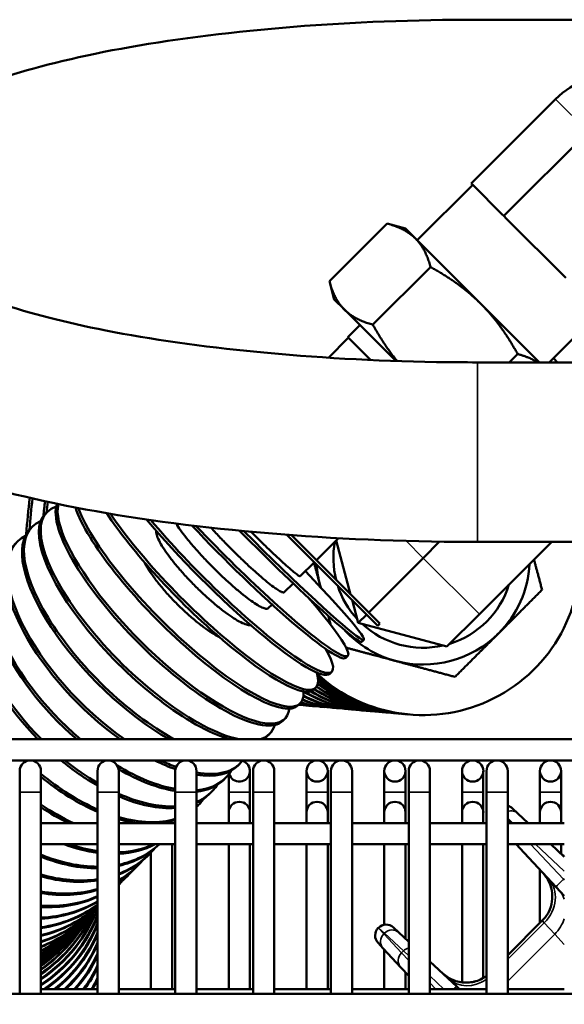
# Model space of a CAD drawing. Header units: inches. Extents: x 1 to 271, y 5 to 171.
# Tile 304 of 334: x 142.8 to 145.83, y 143.33 to 148.81. Entities that reach past the tile are written whole.
import ezdxf

# ---------------------------------------------------------------- set-up
doc = ezdxf.new("R2010")
doc.units = ezdxf.units.IN
doc.header["$LTSCALE"] = 8
doc.header["$MEASUREMENT"] = 0
for name, color, linetype, lineweight in [('Dimension (ANSI)', 7, 'Continuous', 25), ('Visible (ANSI)', 7, 'Continuous', 50), ('Visible Narrow (ANSI)', 7, 'Continuous', 35)]:
    doc.layers.add(name, color=color, linetype=linetype, lineweight=lineweight)
doc.styles.add('Dimension Text', font='tahoma.ttf')
doc.dimstyles.new('Dual Dimension', dxfattribs={"dimscale": 8, "dimtxt": 0.12, "dimasz": 0.098425, "dimexe": 0.125, "dimexo": 0.0625, "dimgap": 0.031496, "dimtad": 0, "dimtih": 1, "dimtoh": 1, "dimrnd": 1e-08, "dimzin": 4, "dimdsep": 46, "dimtxsty": 'Dimension Text', "dimcen": 0.09, "dimdle": 0.393701, "dimclrd": 256, "dimclre": 256, "dimclrt": 256, "dimadec": 0, "dimazin": 1, "dimtfac": 1, "dimtofl": 0, "dimtmove": 0, "dimatfit": 3, "dimfxl": 1, "dimtolj": 1, "dimtzin": 4, "dimlwd": -1, "dimlwe": -1, "dimarcsym": 0})

# ---------------------------------------------------------------- blocks, each defined once
blk = doc.blocks.new('*D10')
at = {"layer": 'Defpoints', "color": 0, "transparency": 16777216}
for p in [(179.2848, 157.7079), (123.1798, 140.6812), (179.2848, 140.6812)]:
    blk.add_point(p, dxfattribs=at)
at = {"layer": 'Dimension (ANSI)', "transparency": 16777216}
for p, q in [((123.1798, 141.1812), (123.1798, 158.7079)), ((179.2848, 141.1812), (179.2848, 158.7079)), ((123.9672, 157.7079), (146.443, 157.7079)), ((178.4974, 157.7079), (156.0215, 157.7079))]:
    blk.add_line(p, q, dxfattribs=at)
for points in [[(123.9672, 157.8392), (123.9672, 157.5767), (123.1798, 157.7079)], [(178.4974, 157.8392), (178.4974, 157.5767), (179.2848, 157.7079)]]:
    blk.add_solid(points, dxfattribs=at)
at = {"layer": 'Dimension (ANSI)', "transparency": 16777216, "insert": (151.2323, 157.7079), "char_height": 0.96, "attachment_point": 5, "style": 'Dimension Text'}
blk.add_mtext('\\A1;{\\H3.0x;(}\\S56.11^ 1425.1 mm;{\\H3.0x;)}', dxfattribs=at)

msp = doc.modelspace()

# ---------------------------------------------------------------- linework, layer by layer
at = {"layer": 'Visible (ANSI)'}
for p, q in [((148.0654, 148.8096), (145.3454, 148.8096)), ((145.7795, 148.3666), (145.31, 147.897)), ((145.9601, 148.1859), (145.4906, 147.7164)), ((145.318, 147.889), (145.31, 147.897)), ((145.0094, 147.581), (145.3177, 147.8893)), ((145.318, 147.889), (145.4826, 147.7244)), ((145.4906, 147.7164), (145.4826, 147.7244)), ((145.5067, 147.7003), (145.4906, 147.7164)), ((145.5067, 147.7003), (145.8359, 147.3711)), ((144.5199, 147.3535), (144.8409, 147.6745)), ((144.9433, 147.6471), (144.8409, 147.6745)), ((144.9995, 147.5909), (144.9433, 147.6471)), ((145.363, 147.2274), (144.9995, 147.5909)), ((144.7622, 147.1112), (145.0832, 147.4322)), ((144.5473, 147.2511), (144.5199, 147.3535)), ((144.5473, 147.2511), (144.6036, 147.1949)), ((144.6036, 147.1949), (144.8895, 146.909)), ((145.6891, 146.9013), (145.363, 147.2274)), ((145.7439, 146.9013), (146.0248, 147.1822)), ((144.6898, 147.1086), (144.6219, 147.0408)), ((144.5148, 146.9271), (144.6252, 147.0375)), ((144.7481, 146.9146), (144.6219, 147.0408)), ((145.5214, 146.9013), (145.5678, 146.9477)), ((145.7895, 146.9013), (145.7667, 146.9241)), ((145.3454, 146.9013), (149.2141, 146.9013)), ((142.9387, 146.0581), (142.9493, 146.0687)), ((142.8555, 145.9749), (142.8659, 145.9853)), ((144.7901, 145.4346), (144.2839, 145.9408)), ((144.8014, 145.446), (144.3084, 145.939)), ((144.4479, 145.7995), (144.5705, 145.9222)), ((144.5578, 145.9095), (144.6383, 145.609)), ((145.1334, 145.9028), (145.0422, 145.8116)), ((145.3454, 145.9013), (149.2141, 145.9013)), ((145.7577, 145.9013), (145.3551, 145.4987)), ((144.739, 145.5084), (145.0422, 145.8116)), ((144.3583, 145.71), (144.4365, 145.7882)), ((144.269, 145.6206), (144.3187, 145.6703)), ((144.18, 145.5317), (144.2011, 145.5528)), ((144.6466, 145.5781), (144.6809, 145.4503)), ((144.6809, 145.4503), (144.7277, 145.4971)), ((145.1744, 145.318), (145.3551, 145.4987)), ((144.6809, 145.4503), (145.1744, 145.318)), ((144.7901, 145.4346), (144.8014, 145.446)), ((144.7006, 145.3451), (144.7119, 145.3564)), ((144.6112, 145.2558), (144.6225, 145.2671)), ((144.5224, 145.1669), (144.5336, 145.1781)), ((144.4342, 145.0788), (144.4453, 145.0899)), ((144.347, 144.9915), (144.3579, 145.0025)), ((144.4157, 144.9881), (144.4059, 144.9889)), ((144.4945, 144.9812), (144.4854, 144.982)), ((144.5679, 144.9747), (144.5594, 144.9755)), ((144.6354, 144.9688), (144.6277, 144.9695)), ((144.6971, 144.9634), (144.6901, 144.964)), ((144.7528, 144.9586), (144.7465, 144.9591)), ((144.8022, 144.9542), (144.7967, 144.9547)), ((144.8453, 144.9505), (144.8405, 144.9509)), ((144.882, 144.9473), (144.878, 144.9476)), ((144.9121, 144.9446), (144.9089, 144.9449)), ((144.9356, 144.9426), (144.9332, 144.9428)), ((144.9524, 144.9411), (144.9508, 144.9412)), ((144.9625, 144.9402), (144.9617, 144.9403)), ((144.2609, 144.9054), (144.2717, 144.9162)), ((144.1761, 144.8207), (144.1867, 144.8313)), ((150.7916, 144.8023), (130.6702, 144.8023)), ((150.7916, 144.6842), (130.6702, 144.6842)), ((144.0116, 144.6561), (144.0217, 144.6663)), ((142.7962, 144.6252), (142.7962, 144.5071)), ((142.9143, 144.5071), (142.9143, 144.6252)), ((143.2293, 144.6252), (143.2293, 144.5071)), ((143.3474, 144.5071), (143.3474, 144.6252)), ((143.6624, 144.6252), (143.6624, 144.5071)), ((143.7805, 144.5071), (143.7805, 144.6252)), ((143.9597, 144.6067), (143.9597, 144.5071)), ((144.0778, 144.5071), (144.0778, 144.6252)), ((144.0954, 144.6252), (144.0954, 144.5071)), ((144.2135, 144.5071), (144.2135, 144.6252)), ((144.3928, 144.6252), (144.3928, 144.5071)), ((144.5109, 144.5071), (144.5109, 144.6252)), ((144.5285, 144.6252), (144.5285, 144.5071)), ((144.6466, 144.5071), (144.6466, 144.6252)), ((144.8258, 144.6252), (144.8258, 144.5071)), ((144.944, 144.5071), (144.944, 144.6252)), ((144.9616, 144.6252), (144.9616, 144.5071)), ((145.0797, 144.5071), (145.0797, 144.6252)), ((145.2589, 144.6252), (145.2589, 144.5071)), ((145.377, 144.5071), (145.377, 144.6252)), ((145.3946, 144.6252), (145.3946, 144.5071)), ((145.5128, 144.5071), (145.5128, 144.6252)), ((145.692, 144.6252), (145.692, 144.5071)), ((145.8101, 144.5071), (145.8101, 144.6252)), ((143.9322, 144.5767), (143.9421, 144.5866)), ((142.7962, 144.5071), (142.7962, 143.385)), ((142.9143, 144.5071), (142.9143, 143.385)), ((143.2293, 144.5071), (143.2293, 143.385)), ((143.3474, 144.5071), (143.3474, 143.385)), ((143.6624, 144.5071), (143.6624, 143.385)), ((143.7805, 144.5071), (143.7805, 143.385)), ((143.855, 144.4996), (143.8646, 144.5092)), ((143.9597, 144.5071), (143.9597, 144.3947)), ((144.0778, 144.5071), (144.0778, 144.3947)), ((144.0954, 144.5071), (144.0954, 143.385)), ((144.2135, 144.5071), (144.2135, 143.385)), ((144.3928, 144.5071), (144.3928, 144.3947)), ((144.5109, 144.5071), (144.5109, 144.3947)), ((144.5285, 144.5071), (144.5285, 143.385)), ((144.6466, 144.5071), (144.6466, 143.385)), ((144.8258, 144.5071), (144.8258, 144.3947)), ((144.944, 144.5071), (144.944, 144.3947)), ((144.9616, 144.5071), (144.9616, 143.385)), ((145.0797, 144.5071), (145.0797, 143.385)), ((145.2589, 144.5071), (145.2589, 144.3947)), ((145.377, 144.5071), (145.377, 144.3947)), ((145.3946, 144.5071), (145.3946, 143.385)), ((145.5128, 144.5071), (145.5128, 143.385)), ((145.692, 144.5071), (145.692, 144.3947)), ((145.8101, 144.5071), (145.8101, 144.3947)), ((143.7805, 144.425), (143.7895, 144.4341)), ((143.9597, 144.3947), (143.9597, 144.3356)), ((144.0778, 144.3356), (144.0778, 144.3947)), ((144.3928, 144.3947), (144.3928, 144.3356)), ((144.5109, 144.3356), (144.5109, 144.3947)), ((144.8258, 144.3947), (144.8258, 144.3356)), ((144.944, 144.3356), (144.944, 144.3947)), ((145.2589, 144.3947), (145.2589, 144.3356)), ((145.377, 144.3356), (145.377, 144.3947)), ((145.5396, 144.4169), (145.57, 144.3885)), ((145.6267, 144.3356), (145.57, 144.3885)), ((145.692, 144.3947), (145.692, 144.3356)), ((145.8101, 144.3356), (145.8101, 144.3947)), ((142.9143, 144.3356), (143.2293, 144.3356)), ((143.3474, 144.3356), (143.6624, 144.3356)), ((143.7805, 144.3356), (144.0954, 144.3356)), ((144.2135, 144.3356), (144.5285, 144.3356)), ((144.6466, 144.3356), (144.9616, 144.3356)), ((145.0797, 144.3356), (145.3946, 144.3356)), ((145.5128, 144.3356), (145.8277, 144.3356)), ((142.9143, 144.2175), (143.2293, 144.2175)), ((143.3474, 144.2175), (143.6624, 144.2175)), ((143.5266, 144.1715), (143.5266, 143.4104)), ((143.5722, 144.2167), (143.573, 144.2175)), ((143.6447, 144.2175), (143.6447, 143.4104)), ((143.7805, 144.2175), (144.0954, 144.2175)), ((143.9597, 144.2175), (143.9597, 143.4104)), ((144.0778, 144.2175), (144.0778, 143.4104)), ((144.2135, 144.2175), (144.5285, 144.2175)), ((144.3928, 144.2175), (144.3928, 143.4104)), ((144.5109, 144.2175), (144.5109, 143.4104)), ((144.6466, 144.2175), (144.9616, 144.2175)), ((144.8258, 144.2175), (144.8258, 143.7693)), ((144.944, 144.2175), (144.944, 143.6912)), ((145.0797, 144.2175), (145.3946, 144.2175)), ((145.2589, 144.2175), (145.2589, 143.4479)), ((145.377, 144.2175), (145.377, 143.4725)), ((145.5128, 144.2175), (145.8277, 144.2175)), ((145.5594, 144.2175), (145.5806, 144.1948)), ((145.7826, 143.9782), (145.5806, 144.1948)), ((145.7534, 144.2175), (145.8277, 144.1482)), ((145.8101, 144.2175), (145.8101, 144.1646)), ((143.5088, 144.1534), (143.5166, 144.1612)), ((143.4488, 144.0933), (143.4562, 144.1007)), ((145.692, 144.0753), (145.692, 143.7787)), ((143.3922, 144.0367), (143.3991, 144.0437)), ((145.7826, 143.9782), (145.8277, 143.9298)), ((143.203, 143.8475), (143.208, 143.8525)), ((143.1656, 143.8101), (143.17, 143.8146)), ((145.7054, 143.7921), (145.5128, 143.5995)), ((143.1034, 143.7479), (143.1068, 143.7513)), ((143.1324, 143.7769), (143.1363, 143.7808)), ((144.7933, 143.7526), (144.7921, 143.7514)), ((144.8766, 143.754), (144.9071, 143.7256)), ((143.0314, 143.6759), (143.0325, 143.6771)), ((143.0427, 143.6873), (143.0444, 143.689)), ((143.0585, 143.7031), (143.0608, 143.7053)), ((143.0788, 143.7233), (143.0816, 143.7261)), ((144.9616, 143.6748), (144.9071, 143.7256)), ((143.0246, 143.6691), (143.0252, 143.6697)), ((144.8191, 143.6376), (144.7907, 143.6681)), ((144.8191, 143.6376), (144.9177, 143.5318)), ((144.8258, 143.6304), (144.8258, 143.4104)), ((145.0797, 143.5647), (145.2294, 143.425)), ((144.9616, 143.4848), (144.9177, 143.5318)), ((144.944, 143.5037), (144.944, 143.4104)), ((143.2293, 143.4104), (142.9143, 143.4104)), ((143.6624, 143.4104), (143.3474, 143.4104)), ((144.0954, 143.4104), (143.7805, 143.4104)), ((144.5285, 143.4104), (144.2135, 143.4104)), ((144.9616, 143.4104), (144.6466, 143.4104)), ((145.3946, 143.4104), (145.0797, 143.4104)), ((145.2451, 143.4104), (145.2294, 143.425)), ((145.8277, 143.4104), (145.5128, 143.4104)), ((150.8541, 143.385), (130.6702, 143.385))]:
    msp.add_line(p, q, dxfattribs=at)
for centre in [(144.4518, 144.6252), (144.8849, 144.6252), (145.318, 144.6252), (145.751, 144.6252)]:
    msp.add_circle(centre, 0.0591, dxfattribs=at)
for centre, radius, start, end in [((146.1408, 148.0053), 0.511, 45, 135), ((145.0422, 145.8116), 0.875, 227.5599, 5.8842), ((145.0422, 145.8116), 0.5, 169.5726, 194.0464), ((145.0422, 145.8116), 0.5935, 181.0772, 181.2597), ((145.0422, 145.8116), 0.5935, 183.5418, 195), ((145.0422, 145.8116), 0.5935, 315, 356.7913), ((145.0422, 145.8116), 0.5935, 195, 195.9879), ((145.0422, 145.8116), 0.5, 197.8211, 222.7485), ((145.0422, 145.8116), 0.5, 287.2515, 342.7485), ((145.0422, 145.8116), 0.5, 227.2515, 282.7485), ((145.0422, 145.8116), 0.5935, 222.7725, 255), ((145.0422, 145.8116), 0.5935, 255, 315), ((142.8553, 144.6252), 0.0591, 0, 180), ((143.2883, 144.6252), 0.0591, 0, 180), ((143.7214, 144.6252), 0.0591, 0, 180), ((144.0188, 144.6252), 0.0591, 195.3998, 73.5554), ((144.1545, 144.6252), 0.0591, 0, 180), ((144.5876, 144.6252), 0.0591, 0, 180), ((145.0206, 144.6252), 0.0591, 0, 180), ((145.4537, 144.6252), 0.0591, 0, 180), ((144.0188, 144.3947), 0.0591, 0, 180), ((144.4518, 144.3947), 0.0591, 0, 180), ((144.8849, 144.3947), 0.0591, 0, 180), ((145.318, 144.3947), 0.0591, 0, 180), ((145.751, 144.3947), 0.0591, 0, 180), ((145.4986, 144.373), 0.06, 47, 76.3858), ((144.8346, 143.709), 0.06, 135, 223), ((144.8357, 143.7101), 0.06, 47, 135), ((142.4036, 144.2856), 0.875, 305.7103, 315.1051)]:
    msp.add_arc(centre, radius, start, end, dxfattribs=at)
for centre, major_axis, ratio, start_param, end_param in [((143.056, 145.9854), (0.0763, 0.8717), 0.250653, 1.406656, 1.639006), ((143.0714, 145.984), (0.0763, 0.8717), 0.250653, 1.409143, 1.60966), ((143.568, 145.45), (-0.6187, 0.6187), 0.347305, 6.096804, 8.941122), ((143.1843, 145.9741), (0.0763, 0.8717), 0.299363, 1.420021, 1.514828), ((143.1995, 145.9728), (0.0763, 0.8717), 0.299363, 1.422237, 1.491162), ((143.6422, 145.5242), (-0.6187, 0.6187), 0.299363, 0.130719, 3.141593), ((143.653, 145.5349), (-0.6187, 0.6187), 0.299363, 0.174794, 3.364754), ((143.7283, 145.6103), (0.6187, -0.6187), 0.250653, 3.607958, 6.283185), ((143.7392, 145.6212), (0.6187, -0.6187), 0.250653, 3.640942, 6.559527), ((143.5574, 145.4394), (-0.6187, 0.6187), 0.347305, 0, 2.572967), ((143.8155, 145.6975), (0.6187, -0.6187), 0.201299, 3.89913, 6.283185), ((143.8266, 145.7086), (0.6187, -0.6187), 0.201299, 3.927152, 6.644155), ((143.4846, 145.3666), (-0.6187, 0.6187), 0.394356, 6.123914, 8.491382), ((143.9037, 145.7857), (0.6187, -0.6187), 0.151428, 4.167476, 6.283185), ((143.9149, 145.7969), (0.6187, -0.6187), 0.151428, 4.192563, 6.803247), ((143.9925, 145.8745), (0.6187, -0.6187), 0.101168, 4.420337, 6.283185), ((144.0038, 145.8858), (0.6187, -0.6187), 0.101168, 4.443569, 7.263949), ((143.403, 145.285), (-0.6187, 0.6187), 0.440394, 6.144834, 8.234252), ((143.4742, 145.3562), (-0.6187, 0.6187), 0.394356, 0, 2.179326), ((144.0818, 145.9638), (0.6187, -0.6187), 0.050649, 4.661823, 6.283185), ((144.0931, 145.9751), (0.6187, -0.6187), 0.050649, 4.683954, 7.411071), ((143.3929, 145.2748), (-0.6187, 0.6187), 0.440394, 0, 1.929837), ((143.3135, 145.1955), (-0.6187, 0.6187), 0.485302, 0, 1.727458), ((143.3234, 145.2053), (-0.6187, 0.6187), 0.485302, 6.16155, 8.028283), ((143.2459, 145.1279), (-0.6187, 0.6187), 0.528964, 6.175282, 7.85117), ((143.2363, 145.1183), (-0.6187, 0.6187), 0.528964, 0, 1.552551), ((145.0388, 145.8119), (-0.0763, -0.8717), 0.998717, 5.635091, 6.285123), ((145.038, 145.812), (-0.0763, -0.8717), 0.998717, 5.636672, 6.283185), ((145.0287, 145.8128), (-0.0763, -0.8717), 0.994869, 5.650547, 6.288543), ((145.0271, 145.8129), (-0.0763, -0.8717), 0.994869, 5.653507, 6.283185), ((144.9542, 145.8193), (-0.0763, -0.8717), 0.968077, 5.744313, 6.283185), ((144.9582, 145.8189), (-0.0763, -0.8717), 0.968077, 5.739238, 6.299038), ((145.0118, 145.8142), (-0.0763, -0.8717), 0.988468, 5.674493, 6.29199), ((145.0094, 145.8145), (-0.0763, -0.8717), 0.988468, 5.678518, 6.283185), ((144.9883, 145.8163), (-0.0763, -0.8717), 0.97953, 5.704826, 6.295482), ((144.9851, 145.8166), (-0.0763, -0.8717), 0.97953, 5.709564, 6.283185), ((144.7117, 145.8405), (-0.0763, -0.8717), 0.874347, 5.929852, 6.318586), ((144.7664, 145.8357), (-0.0763, -0.8717), 0.897805, 5.861939, 6.283185), ((144.7734, 145.8351), (-0.0763, -0.8717), 0.897805, 5.863046, 6.314351), ((144.8227, 145.8308), (-0.0763, -0.8717), 0.918958, 5.850084, 6.283185), ((144.829, 145.8302), (-0.0763, -0.8717), 0.918958, 5.846033, 6.310309), ((144.8729, 145.8264), (-0.0763, -0.8717), 0.937752, 5.815217, 6.283185), ((144.8785, 145.8259), (-0.0763, -0.8717), 0.937752, 5.809996, 6.306428), ((144.9168, 145.8226), (-0.0763, -0.8717), 0.954139, 5.77996, 6.283185), ((144.9216, 145.8221), (-0.0763, -0.8717), 0.954139, 5.775017, 6.302679), ((144.4077, 145.8671), (-0.0763, -0.8717), 0.758758, 0.027424, 0.055147), ((144.4822, 145.8606), (-0.0763, -0.8717), 0.790776, 6.204307, 6.283185), ((144.4919, 145.8597), (-0.0763, -0.8717), 0.790776, 6.191284, 6.332867), ((144.5617, 145.8536), (-0.0763, -0.8717), 0.820763, 6.107356, 6.283185), ((144.5708, 145.8528), (-0.0763, -0.8717), 0.820763, 6.096084, 6.327796), ((144.6357, 145.8472), (-0.0763, -0.8717), 0.848644, 6.02156, 6.283185), ((144.6441, 145.8464), (-0.0763, -0.8717), 0.848644, 6.010766, 6.323053), ((144.704, 145.8412), (-0.0763, -0.8717), 0.874347, 5.940508, 6.283185), ((143.568, 145.45), (0.6187, -0.6187), 0.347305, 6.098297, 6.469566), ((143.5574, 145.4394), (0.6187, -0.6187), 0.347305, 6.183267, 6.283185), ((143.1615, 145.0435), (0.6187, -0.6187), 0.571268, 4.721804, 4.737043), ((143.1708, 145.0528), (0.6187, -0.6187), 0.571268, 4.736962, 4.742282), ((143.2363, 145.1183), (0.6187, -0.6187), 0.528964, 4.89473, 5.188944), ((143.2459, 145.1279), (0.6187, -0.6187), 0.528964, 4.912338, 5.175225), ((143.3135, 145.1955), (0.6187, -0.6187), 0.485302, 5.098651, 5.103739), ((143.3234, 145.2053), (0.6187, -0.6187), 0.485302, 5.12042, 5.120946), ((143.3929, 145.2748), (0.6187, -0.6187), 0.440394, 5.36014, 5.538642), ((143.403, 145.285), (0.6187, -0.6187), 0.440394, 5.391928, 5.528097), ((143.403, 145.285), (0.6187, -0.6187), 0.440394, 5.719584, 6.344769), ((143.1708, 145.0528), (0.6187, -0.6187), 0.571268, 4.863242, 5.313609), ((143.3234, 145.2053), (0.6187, -0.6187), 0.485302, 5.186929, 5.679657), ((143.3135, 145.1955), (0.6187, -0.6187), 0.485302, 5.212275, 5.696268), ((143.3929, 145.2748), (0.6187, -0.6187), 0.440394, 5.737807, 6.283185), ((143.3234, 145.2053), (0.6187, -0.6187), 0.485302, 5.891254, 6.404821), ((143.1615, 145.0435), (0.6187, -0.6187), 0.571268, 4.877173, 5.326692), ((143.3135, 145.1955), (0.6187, -0.6187), 0.485302, 5.910674, 6.283185), ((143.2459, 145.1279), (0.6187, -0.6187), 0.528964, 5.344482, 5.836215), ((143.2459, 145.1279), (0.6187, -0.6187), 0.528964, 6.068042, 6.391089), ((143.2363, 145.1183), (0.6187, -0.6187), 0.528964, 6.089568, 6.283185), ((143.2363, 145.1183), (0.6187, -0.6187), 0.528964, 5.35836, 5.853392), ((143.1708, 145.0528), (0.6187, -0.6187), 0.571268, 6.258169, 6.379551), ((143.0983, 144.9802), (0.6187, -0.6187), 0.612106, 5.00532, 5.257445), ((143.0893, 144.9713), (0.6187, -0.6187), 0.612106, 5.018049, 5.231218), ((143.1708, 145.0528), (0.6187, -0.6187), 0.571268, 5.481881, 5.992722), ((143.1615, 145.0435), (0.6187, -0.6187), 0.571268, 5.495356, 5.649398), ((143.1615, 145.0435), (0.6187, -0.6187), 0.571268, 5.878922, 6.010882), ((143.0199, 144.9019), (0.6187, -0.6187), 0.651372, 5.320954, 5.577252), ((143.0285, 144.9105), (0.6187, -0.6187), 0.651372, 5.353207, 5.56515), ((143.0285, 144.9105), (0.6187, -0.6187), 0.651372, 5.736334, 6.058485), ((143.0199, 144.9019), (0.6187, -0.6187), 0.651372, 5.749265, 6.090738), ((142.9616, 144.8436), (0.6187, -0.6187), 0.688967, 5.854845, 6.265597), ((142.9534, 144.8354), (0.6187, -0.6187), 0.688967, 5.867613, 6.283185), ((142.8979, 144.7799), (0.6187, -0.6187), 0.724793, 5.968443, 6.346719), ((142.9616, 144.8436), (0.6187, -0.6187), 0.688967, 5.252665, 5.679901), ((142.9534, 144.8354), (0.6187, -0.6187), 0.688967, 5.263597, 5.691608), ((142.8901, 144.7721), (0.6187, -0.6187), 0.724793, 5.981116, 6.283185), ((142.8374, 144.7194), (0.6187, -0.6187), 0.758758, 6.077794, 6.340601), ((142.8301, 144.712), (0.6187, -0.6187), 0.758758, 6.090445, 6.283185), ((142.7804, 144.6624), (0.6187, -0.6187), 0.790776, 6.183604, 6.335022), ((142.8979, 144.7799), (0.6187, -0.6187), 0.724793, 5.361063, 5.788129), ((142.8901, 144.7721), (0.6187, -0.6187), 0.724793, 5.371267, 5.79948), ((142.7735, 144.6555), (0.6187, -0.6187), 0.790776, 6.196317, 6.283185), ((142.7269, 144.6089), (0.6187, -0.6187), 0.820763, 0.003486, 0.046701), ((142.8374, 144.7194), (0.6187, -0.6187), 0.758758, 5.460644, 5.890322), ((142.8301, 144.712), (0.6187, -0.6187), 0.758758, 5.470184, 5.901348), ((142.7804, 144.6624), (0.6187, -0.6187), 0.790776, 5.552111, 5.986889), ((142.7735, 144.6555), (0.6187, -0.6187), 0.790776, 5.561027, 5.997606), ((142.7269, 144.6089), (0.6187, -0.6187), 0.820763, 5.635997, 6.078165), ((142.7205, 144.6024), (0.6187, -0.6187), 0.820763, 5.644311, 6.088581), ((142.6772, 144.5591), (0.6187, -0.6187), 0.848644, 5.712703, 6.16441), ((142.6712, 144.5532), (0.6187, -0.6187), 0.848644, 5.720423, 6.174521), ((142.6312, 144.5132), (0.6187, -0.6187), 0.874347, 5.782524, 6.245806), ((142.6257, 144.5077), (0.6187, -0.6187), 0.874347, 5.789649, 6.255597), ((142.5892, 144.4712), (0.6187, -0.6187), 0.897805, 5.845671, 6.316467), ((142.4036, 144.1355), (0.875, 0), 0.937752, 5.33565, 5.945855), ((142.4036, 144.1709), (0.875, 0), 0.954139, 5.33565, 5.902288), ((142.4036, 144.13), (0.875, 0), 0.937752, 5.33565, 5.945855), ((142.4036, 144.1757), (0.875, 0), 0.954139, 5.33565, 5.891285), ((142.5843, 144.4662), (0.6187, -0.6187), 0.897805, 5.85219, 6.283185), ((142.4036, 144.2058), (-0.875, 0), 0.968077, 2.194058, 2.688995), ((142.4036, 144.2098), (0.875, 0), 0.968077, 5.33565, 5.820428), ((142.5513, 144.4333), (0.6187, -0.6187), 0.918958, 5.902281, 6.312487), ((142.4036, 144.0893), (0.875, 0), 0.918958, 5.33565, 5.945855), ((142.4036, 144.083), (0.875, 0), 0.918958, 5.33565, 5.945855), ((142.5469, 144.4289), (0.6187, -0.6187), 0.918958, 5.908177, 6.283185), ((142.4036, 144.2344), (-0.875, 0), 0.97953, 2.194058, 2.618278), ((142.4036, 144.2376), (0.875, 0), 0.97953, 5.33565, 5.749464), ((142.5176, 144.3996), (0.6187, -0.6187), 0.937752, 5.95243, 6.308689), ((142.5136, 144.3956), (0.6187, -0.6187), 0.937752, 5.957679, 6.283185), ((142.4036, 144.2568), (-0.875, 0), 0.988468, 2.194058, 2.550198), ((142.4036, 144.2592), (0.875, 0), 0.988468, 5.33565, 5.681377), ((142.4881, 144.37), (0.6187, -0.6187), 0.954139, 5.996143, 6.305042), ((142.4847, 144.3667), (0.6187, -0.6187), 0.954139, 6.000718, 6.283185), ((142.4036, 144.2728), (-0.875, 0), 0.994869, 2.194058, 2.484492), ((142.4629, 144.3449), (0.6187, -0.6187), 0.968077, 6.033404, 6.301519), ((142.4036, 144.2744), (0.875, 0), 0.994869, 5.33565, 5.615585), ((142.4036, 144.0371), (0.875, 0), 0.897805, 5.359558, 5.945855), ((142.4036, 144.0301), (0.875, 0), 0.897805, 5.374292, 5.945855), ((142.46, 144.342), (0.6187, -0.6187), 0.968077, 6.037276, 6.283185), ((142.4421, 144.3241), (0.6187, -0.6187), 0.97953, 6.06417, 6.298097), ((142.4036, 144.2824), (-0.875, 0), 0.998717, 2.194058, 2.419341), ((142.4398, 144.3218), (0.6187, -0.6187), 0.97953, 6.06731, 6.283185), ((142.4036, 144.2832), (0.875, 0), 0.998717, 5.33565, 5.549972), ((142.4257, 144.3077), (0.6187, -0.6187), 0.988468, 6.088379, 6.294755), ((142.424, 144.306), (0.6187, -0.6187), 0.988468, 6.090761, 6.283185), ((142.4138, 144.2958), (0.6187, -0.6187), 0.994869, 6.105965, 6.291474), ((142.4127, 144.2947), (0.6187, -0.6187), 0.994869, 6.107567, 6.283185), ((142.4064, 144.2884), (0.6187, -0.6187), 0.998717, 6.11687, 6.288234), ((142.4036, 143.9792), (0.875, 0), 0.874347, 5.444923, 5.945855), ((142.4036, 143.9715), (0.875, 0), 0.874347, 5.459974, 5.945855), ((142.4059, 144.2879), (0.6187, -0.6187), 0.998717, 6.117675, 6.283185), ((142.4036, 143.9157), (0.875, 0), 0.848644, 5.534866, 5.945855), ((142.4036, 143.9072), (0.875, 0), 0.848644, 5.550309, 5.945855), ((142.4036, 143.8466), (0.875, 0), 0.820763, 5.630391, 5.945855), ((142.4036, 143.8375), (0.875, 0), 0.820763, 5.646317, 5.945855), ((142.4036, 143.7723), (0.875, 0), 0.790776, 5.732773, 5.945855), ((142.4036, 143.7625), (0.875, 0), 0.790776, 5.749297, 5.945855), ((142.4036, 143.6929), (0.875, 0), 0.758758, 5.84368, 5.945855), ((142.4036, 143.6825), (0.875, 0), 0.758758, 5.860957, 5.945855)]:
    msp.add_ellipse(centre, major_axis=major_axis, ratio=ratio, start_param=start_param, end_param=end_param, dxfattribs=at)
for points, knots in [([(145.3454, 149.8096), (144.9658, 149.8096), (144.5863, 149.7947), (143.8606, 149.736), (143.5146, 149.6923), (142.8836, 149.5781), (142.599, 149.5081), (142.1043, 149.3385), (141.894, 149.2433), (141.6217, 149.0346), (141.5364, 148.9525), (141.3967, 148.7328), (141.3454, 148.5887), (141.3454, 148.438)], [4.712389, 4.712389, 4.712389, 4.712389, 5.026548, 5.026548, 5.340708, 5.340708, 5.654867, 5.654867, 5.969026, 5.969026, 6.126106, 6.126106, 6.283185, 6.283185, 6.283185, 6.283185]), ([(145.3454, 148.8096), (144.9974, 148.8096), (144.6494, 148.7961), (143.9926, 148.7438), (143.6835, 148.7053), (143.1445, 148.6102), (142.9121, 148.554), (142.5624, 148.4413), (142.4362, 148.3837), (142.3584, 148.3363), (142.3515, 148.332), (142.3454, 148.3279)], [4.712389, 4.712389, 4.712389, 4.712389, 5.021675, 5.021675, 5.328525, 5.328525, 5.625552, 5.625552, 5.895038, 5.895038, 5.923586, 5.923586, 5.923586, 5.923586]), ([(142.3017, 147.4168), (142.3017, 147.4168), (142.3023, 147.4162), (142.3103, 147.4084), (142.3405, 147.3836), (142.4597, 147.317), (142.5619, 147.2719), (142.8493, 147.1752), (143.0478, 147.1236), (143.5255, 147.0298), (143.8112, 146.9889), (144.4342, 146.928), (144.7732, 146.909), (145.1925, 146.9019), (145.2689, 146.9013), (145.3454, 146.9013)], [6.50686, 6.50686, 6.50686, 6.50686, 6.533984, 6.533984, 6.702624, 6.702624, 6.920088, 6.920088, 7.186384, 7.186384, 7.480438, 7.480438, 7.786041, 7.786041, 7.853982, 7.853982, 7.853982, 7.853982]), ([(141.3454, 147.273), (141.3454, 147.1548), (141.3766, 147.039), (141.4833, 146.8242), (141.5636, 146.7337), (141.8155, 146.5127), (142.0081, 146.4166), (142.469, 146.2403), (142.7416, 146.1662), (143.3524, 146.0433), (143.6901, 145.9951), (144.4042, 145.9271), (144.7804, 145.9073), (145.2214, 145.9017), (145.2834, 145.9013), (145.3454, 145.9013)], [6.283185, 6.283185, 6.283185, 6.283185, 6.406286, 6.406286, 6.559889, 6.559889, 6.860222, 6.860222, 7.174381, 7.174381, 7.48854, 7.48854, 7.8027, 7.8027, 7.853982, 7.853982, 7.853982, 7.853982]), ([(143.6668, 146.0037), (143.6684, 146.0009), (143.6702, 145.998), (143.6798, 145.9829), (143.6892, 145.9693), (143.7088, 145.9426), (143.7208, 145.9271), (143.7475, 145.8945), (143.7621, 145.8773), (143.7905, 145.8452), (143.8068, 145.8272), (143.8407, 145.7912), (143.8584, 145.7731), (143.8747, 145.7567)], [4.7177249, 4.7177249, 4.7177249, 4.7177249, 4.7608893, 4.7608893, 4.9372188, 4.9372188, 5.1135464, 5.1135464, 5.2898739, 5.2898739, 5.4662001, 5.4662001, 5.6425262, 5.6425262, 5.6425262, 5.6425262]), ([(143.8613, 145.9803), (143.8667, 145.9743), (143.8722, 145.9683), (143.892, 145.9467), (143.9086, 145.929), (143.9429, 145.8933), (143.9606, 145.8753), (143.977, 145.8589)], [5.2245027, 5.2245027, 5.2245027, 5.2245027, 5.2898739, 5.2898739, 5.4662001, 5.4662001, 5.6425262, 5.6425262, 5.6425262, 5.6425262]), ([(143.5565, 145.9631), (143.5563, 145.9616), (143.5561, 145.96), (143.5561, 145.9513), (143.558, 145.9425), (143.5644, 145.9238), (143.5696, 145.9123), (143.5834, 145.8865), (143.5921, 145.8723), (143.6106, 145.8445), (143.6221, 145.8284), (143.6478, 145.7947), (143.662, 145.7771), (143.6897, 145.7444), (143.7057, 145.7262), (143.7393, 145.6898), (143.7569, 145.6716), (143.7732, 145.6552)], [4.364453, 4.364453, 4.364453, 4.364453, 4.408228, 4.408228, 4.58456, 4.58456, 4.760889, 4.760889, 4.937219, 4.937219, 5.113546, 5.113546, 5.289874, 5.289874, 5.4662, 5.4662, 5.642526, 5.642526, 5.642526, 5.642526]), ([(144.0837, 145.9577), (144.099, 145.9424), (144.1155, 145.9261), (144.1494, 145.8929), (144.1668, 145.876), (144.1976, 145.8464), (144.214, 145.831), (144.2446, 145.8023), (144.259, 145.7891), (144.2833, 145.7671), (144.2955, 145.7563), (144.3168, 145.738), (144.326, 145.7305), (144.34, 145.7195), (144.3462, 145.715), (144.355, 145.7098), (144.3575, 145.7091), (144.3583, 145.71)], [0.014321, 0.014321, 0.014321, 0.014321, 0.176327, 0.176327, 0.352654, 0.352654, 0.528982, 0.528982, 0.705311, 0.705311, 0.881639, 0.881639, 1.057968, 1.057968, 1.234299, 1.234299, 1.41063, 1.41063, 1.41063, 1.41063]), ([(143.977, 145.8589), (143.9933, 145.8426), (144.0114, 145.8249), (144.0471, 145.7906), (144.0647, 145.774), (144.0962, 145.745), (144.113, 145.73), (144.1446, 145.7023), (144.1596, 145.6897), (144.1851, 145.6689), (144.1979, 145.6588), (144.2208, 145.642), (144.2307, 145.6353), (144.2463, 145.6258), (144.2534, 145.6222), (144.2639, 145.6188), (144.2673, 145.619), (144.269, 145.6206)], [0, 0, 0, 0, 0.176327, 0.176327, 0.352654, 0.352654, 0.528982, 0.528982, 0.705311, 0.705311, 0.881639, 0.881639, 1.057968, 1.057968, 1.234299, 1.234299, 1.41063, 1.41063, 1.41063, 1.41063]), ([(143.4894, 145.7891), (143.4941, 145.7801), (143.4993, 145.7708), (143.5134, 145.7473), (143.5243, 145.7306), (143.549, 145.696), (143.5628, 145.678), (143.5899, 145.6446), (143.6057, 145.6261), (143.6389, 145.5894), (143.6564, 145.5711), (143.6728, 145.5548)], [4.8264508, 4.8264508, 4.8264508, 4.8264508, 4.9372188, 4.9372188, 5.1135464, 5.1135464, 5.2898739, 5.2898739, 5.4662001, 5.4662001, 5.6425262, 5.6425262, 5.6425262, 5.6425262]), ([(143.8747, 145.7567), (143.8911, 145.7403), (143.9092, 145.7227), (143.9452, 145.6888), (143.9632, 145.6725), (143.9953, 145.6441), (144.0125, 145.6295), (144.0451, 145.6028), (144.0607, 145.5908), (144.0873, 145.5711), (144.1009, 145.5617), (144.1252, 145.5464), (144.1359, 145.5405), (144.153, 145.5325), (144.161, 145.5298), (144.1732, 145.5281), (144.1776, 145.5292), (144.18, 145.5317)], [0, 0, 0, 0, 0.176327, 0.176327, 0.352654, 0.352654, 0.528982, 0.528982, 0.705311, 0.705311, 0.881639, 0.881639, 1.057968, 1.057968, 1.234299, 1.234299, 1.41063, 1.41063, 1.41063, 1.41063]), ([(143.7732, 145.6552), (143.7896, 145.6389), (143.8078, 145.6213), (143.8442, 145.5877), (143.8624, 145.5717), (143.8951, 145.544), (143.9127, 145.5297), (143.9464, 145.5041), (143.9625, 145.4926), (143.9903, 145.4741), (144.0045, 145.4654), (144.0303, 145.4515), (144.0419, 145.4464), (144.0605, 145.44), (144.0693, 145.4381), (144.078, 145.4381), (144.0796, 145.4383), (144.0812, 145.4385)], [0, 0, 0, 0, 0.176326, 0.176326, 0.352652, 0.352652, 0.52898, 0.52898, 0.705307, 0.705307, 0.881637, 0.881637, 1.057966, 1.057966, 1.234298, 1.234298, 1.278074, 1.278074, 1.278074, 1.278074]), ([(143.6728, 145.5548), (143.6891, 145.5384), (143.7074, 145.5209), (143.7442, 145.4877), (143.7626, 145.4719), (143.796, 145.4448), (143.814, 145.431), (143.8486, 145.4063), (143.8653, 145.3954), (143.8888, 145.3813), (143.8981, 145.3761), (143.9071, 145.3714)], [0, 0, 0, 0, 0.1763262, 0.1763262, 0.3526523, 0.3526523, 0.5289799, 0.5289799, 0.7053074, 0.7053074, 0.8160754, 0.8160754, 0.8160754, 0.8160754]), ([(145.7054, 143.7921), (145.7197, 143.8063), (145.7317, 143.8231), (145.7498, 143.8591), (145.756, 143.8788), (145.7619, 143.9187), (145.7617, 143.9394), (145.7546, 143.979), (145.7479, 143.9984), (145.7347, 144.0232), (145.7304, 144.0302), (145.7233, 144.0402), (145.7208, 144.0434), (145.7169, 144.0483), (145.7155, 144.0498), (145.7135, 144.0522), (145.7128, 144.053), (145.7118, 144.0541), (145.7114, 144.0545), (145.7109, 144.0551), (145.7107, 144.0553), (145.7104, 144.0556), (145.7104, 144.0556), (145.7102, 144.0558), (145.7102, 144.0558), (145.7101, 144.0559), (145.7101, 144.0559), (145.7101, 144.056), (145.7101, 144.056), (145.7101, 144.056), (145.7101, 144.056), (145.71, 144.056), (145.71, 144.056), (145.71, 144.056), (145.71, 144.056), (145.71, 144.056)], [0, 0, 0, 0, 0.1533906, 0.1533906, 0.3070268, 0.3070268, 0.4608461, 0.4608461, 0.6133733, 0.6133733, 0.6753604, 0.6753604, 0.7068314, 0.7068314, 0.7226303, 0.7226303, 0.7305378, 0.7305378, 0.7344927, 0.7344927, 0.7364702, 0.7364702, 0.737459, 0.737459, 0.7379534, 0.7379534, 0.7382008, 0.7382008, 0.7382319, 0.7382319, 0.7382588, 0.7382588, 0.7382693, 0.7382693, 0.7384524, 0.7384524, 0.7384524, 0.7384524]), ([(145.1516, 143.4976), (145.156, 143.4935), (145.1607, 143.4896), (145.1856, 143.4705), (145.2093, 143.459), (145.2459, 143.4495), (145.2584, 143.4475), (145.2833, 143.4462), (145.2959, 143.4468), (145.3206, 143.4503), (145.3328, 143.4533), (145.3564, 143.4616), (145.3678, 143.467), (145.384, 143.4767), (145.3894, 143.4803), (145.3946, 143.4842)], [0, 0, 0, 0, 0.0461958, 0.0461958, 0.239255, 0.239255, 0.3343694, 0.3343694, 0.4294649, 0.4294649, 0.5245637, 0.5245637, 0.6196596, 0.6196596, 0.6689094, 0.6689094, 0.6689094, 0.6689094]), ([(145.1516, 143.4976), (145.1584, 143.4912), (145.1658, 143.4853), (145.1812, 143.4748), (145.1891, 143.4702), (145.2087, 143.4606), (145.2205, 143.4562), (145.2448, 143.4497), (145.2573, 143.4477), (145.2824, 143.4462), (145.2951, 143.4467), (145.3199, 143.4502), (145.3323, 143.4532), (145.356, 143.4615), (145.3674, 143.4668), (145.3839, 143.4766), (145.3894, 143.4802), (145.3946, 143.4842)], [0, 0, 0, 0, 0.0715288, 0.0715288, 0.141529, 0.141529, 0.237194, 0.237194, 0.3328893, 0.3328893, 0.4285663, 0.4285663, 0.5242458, 0.5242458, 0.6199228, 0.6199228, 0.6699083, 0.6699083, 0.6699083, 0.6699083])]:
    msp.add_open_spline(points, degree=3, knots=knots, dxfattribs=at)
for points, weights in [([(144.9995, 147.5909), (144.9433, 147.6471), (144.8409, 147.6745)], [1, 1.07908713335, 1.08082679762]), ([(145.0832, 147.4322), (145.0558, 147.5347), (144.9995, 147.5909)], [1.08082679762, 1.07908713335, 1]), ([(145.363, 147.2274), (145.2505, 147.3399), (145.0832, 147.4322)], [1, 1.07908713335, 1.08082679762]), ([(144.5199, 147.3535), (144.5473, 147.2511), (144.6036, 147.1949)], [1.08082679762, 1.07908713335, 1]), ([(144.6036, 147.1949), (144.6598, 147.1387), (144.7622, 147.1112)], [1, 1.07908713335, 1.08082679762]), ([(145.5678, 146.9477), (145.4754, 147.115), (145.363, 147.2274)], [1.08082679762, 1.07908713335, 1]), ([(144.7622, 147.1112), (144.826, 146.9955), (144.8971, 146.9087)], [1.08082679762, 1.07962338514, 1.04140782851]), ([(145.6794, 146.9013), (145.634, 146.9299), (145.5678, 146.9477)], [1.04624007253, 1.07970195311, 1.08082679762]), ([(144.4689, 145.658), (144.4519, 145.7213), (144.4345, 145.7862)], [1, 1.03115529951, 1.05030736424]), ([(145.659, 145.8026), (145.6804, 145.7229), (145.7041, 145.6342)], [1.05974180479, 1.07995678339, 1.08082679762]), ([(144.4715, 145.6483), (144.4702, 145.6531), (144.4689, 145.658)], [1.0045828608, 1.00232484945, 1]), ([(145.7041, 145.6342), (145.5743, 145.5044), (145.4618, 145.3919)], [1.08082679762, 1.07908713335, 1]), ([(144.5273, 145.4401), (144.5207, 145.4648), (144.5142, 145.4888)], [1.07117568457, 1.06711345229, 1.06134829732]), ([(145.4618, 145.3919), (145.3494, 145.2795), (145.2195, 145.1496)], [1, 1.07908713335, 1.08082679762]), ([(144.8886, 145.2383), (144.7584, 145.2732), (144.614, 145.3119)], [1, 1.06622986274, 1.07821691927]), ([(145.2195, 145.1496), (145.0422, 145.1972), (144.8886, 145.2383)], [1.08082679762, 1.07908713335, 1])]:
    msp.add_rational_spline(points, weights, degree=2, dxfattribs=at)
msp.add_open_spline([(145.8145, 144.1605), (145.8187, 144.1566), (145.8231, 144.1528), (145.8277, 144.1493)], degree=3, dxfattribs=at)
msp.add_open_spline([(145.8145, 144.1605), (145.8187, 144.1566), (145.8231, 144.1528), (145.8277, 144.1493)], degree=3, dxfattribs=at)
at = {"layer": 'Visible Narrow (ANSI)'}
for p, q in [((145.7795, 148.3666), (145.9601, 148.1859)), ((145.3454, 145.9013), (145.3454, 146.9013)), ((144.947, 145.9068), (145.0422, 145.8116)), ((145.0422, 145.8116), (145.3551, 145.4987)), ((142.9143, 144.5071), (142.7962, 144.5071)), ((143.3474, 144.5071), (143.2293, 144.5071)), ((143.7805, 144.5071), (143.6624, 144.5071)), ((144.0778, 144.5071), (143.9597, 144.5071)), ((144.2135, 144.5071), (144.0954, 144.5071)), ((144.5109, 144.5071), (144.3928, 144.5071)), ((144.6466, 144.5071), (144.5285, 144.5071)), ((144.944, 144.5071), (144.8258, 144.5071)), ((145.0797, 144.5071), (144.9616, 144.5071)), ((145.377, 144.5071), (145.2589, 144.5071)), ((145.5128, 144.5071), (145.3946, 144.5071)), ((145.8101, 144.5071), (145.692, 144.5071)), ((145.5128, 144.3626), (145.5417, 144.3356)), ((145.5286, 144.3356), (145.5128, 144.3526)), ((145.6393, 144.2175), (145.8235, 144.022)), ((145.8277, 144.0666), (145.6675, 144.2175)), ((145.8235, 144.022), (145.8277, 144.0262)), ((145.8277, 144.0175), (145.8235, 144.022)), ((145.7157, 143.7797), (145.7054, 143.7921)), ((144.7921, 143.7514), (144.8231, 143.7184)), ((144.8263, 143.7216), (144.7933, 143.7526)), ((145.5128, 143.5767), (145.7157, 143.7797)), ((145.7157, 143.7797), (145.7743, 143.7169)), ((144.8231, 143.7184), (144.8263, 143.7216)), ((144.9217, 143.6126), (144.8231, 143.7184)), ((144.8263, 143.7216), (144.9321, 143.623)), ((145.7743, 143.7169), (145.5128, 143.4553)), ((145.8277, 143.6585), (145.7743, 143.7169)), ((145.8115, 143.6763), (145.8115, 143.6762)), ((144.9321, 143.623), (144.9217, 143.6126)), ((144.9616, 143.5952), (144.9321, 143.623)), ((144.9217, 143.6126), (144.9616, 143.5704)), ((145.1576, 143.4104), (145.0797, 143.4839)), ((145.0797, 143.445), (145.1123, 143.4104)), ((145.5128, 143.4132), (145.5157, 143.4104))]:
    msp.add_line(p, q, dxfattribs=at)
for centre, major_axis, ratio, start_param, end_param in [((145.5291, 144.3446), (0.0409, 0.0439), 0.939626, 0, 1.066531), ((145.6245, 144.2357), (-0.0439, -0.0409), 0.939626, 5.819685, 6.283185), ((145.5994, 143.8961), (0.139, 0.1296), 0.865893, 4.742617, 6.283185), ((145.8265, 144.0191), (-0.0439, -0.0409), 0.069183, 4.714805, 6.283185), ((145.658, 143.8332), (0.139, 0.1296), 0.865893, 5.919841, 6.283185), ((145.658, 143.8332), (-0.139, -0.1296), 0.865893, 1.601025, 2.146392), ((144.8662, 143.6817), (0.0409, 0.0439), 0.939626, 0, 1.537996), ((144.863, 143.6785), (-0.0439, -0.0409), 0.939626, 4.74519, 6.283185), ((144.9719, 143.5831), (0.0409, 0.0439), 0.939626, 0.961037, 1.537996), ((144.9616, 143.5728), (-0.0439, -0.0409), 0.939626, 4.74519, 6.283185), ((145.3116, 143.6082), (-0.1296, -0.139), 0.865893, 0, 1.311543), ((145.1885, 143.3811), (0.0409, 0.0439), 0.069183, 0, 0.906334), ((145.3744, 143.5497), (-0.1296, -0.139), 0.865893, 0, 0.002553)]:
    msp.add_ellipse(centre, major_axis=major_axis, ratio=ratio, start_param=start_param, end_param=end_param, dxfattribs=at)

# ---------------------------------------------------------------- dimensions: what is measured, and where the dimension line sits
at = {"layer": 'Dimension (ANSI)'}
dim = msp.add_linear_dim(base=(179.28481, 157.70793), p1=(123.17977, 140.68124), p2=(179.28481, 140.68124), angle=180, text='{\\H3.0x;(}\\S<>^ 1425.1 mm;{\\H3.0x;)}', dimstyle='Dual Dimension', override={"dimgap": 0.031496, "dimtih": 0, "dimtoh": 0, "dimdec": 2, "dimpost": '\\X', "dimtol": 0, "dimlim": 0, "dimtp": 0, "dimtm": 0, "dimtdec": 2, "dimatfit": 1}, dxfattribs=at)
dim.commit()
dim.dimension.update_dxf_attribs({"geometry": '*D10', "text_midpoint": (151.23229, 157.70793), "dimtype": 160})

doc.saveas('drawing.dxf')
